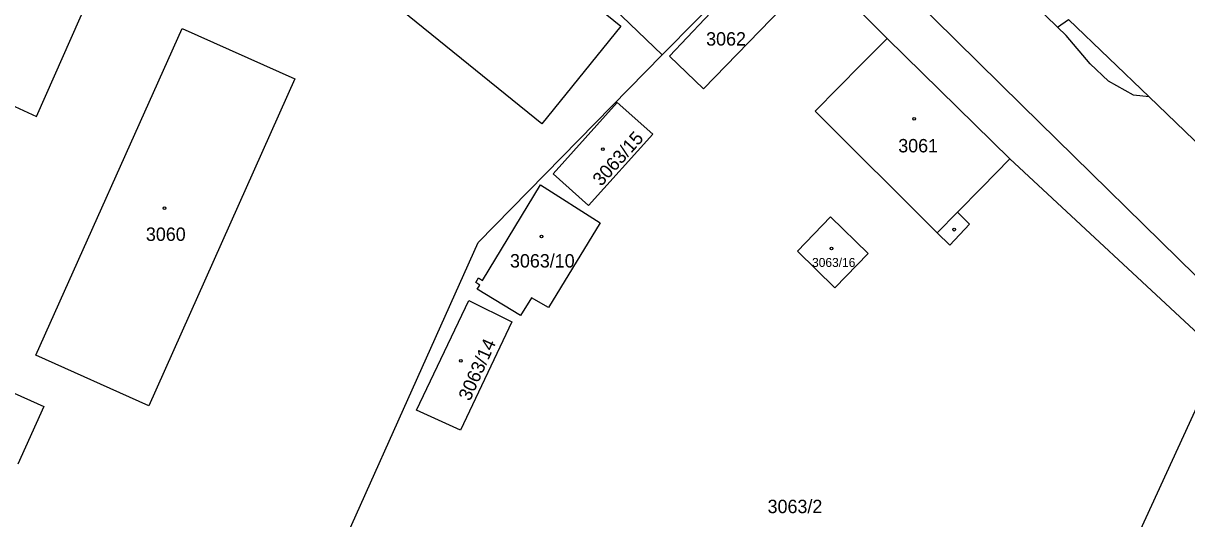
# Model space of a CAD drawing. Extents: x -527335 to -526256, y -1079142 to -1077809.
# Drawn here: x -526725 to -526577.1, y -1078894.6 to -1078831.7 of the extents above; entities that cross this region are included whole.
import ezdxf

# ---------------------------------------------------------------- set-up
doc = ezdxf.new("R2010")
doc.units = 0
for name, color, linetype in [('Vrstva 1', 7, 'Continuous'), ('Vrstva 2', 7, 'Continuous'), ('Vrstva 4', 7, 'Continuous'), ('Vrstva 5', 7, 'Continuous')]:
    doc.layers.add(name, color=color, linetype=linetype)

msp = doc.modelspace()

# ---------------------------------------------------------------- linework, layer by layer
at = {"layer": 'Vrstva 1'}
for p, q in [((-526615.23, -1078833.62), (-526628.58, -1078820.26)), ((-526599.63, -1078848.92), (-526615.23, -1078833.62)), ((-526572.83, -1078873.83), (-526599.63, -1078848.92))]:
    msp.add_line(p, q, dxfattribs=at)
for points in [[(-526736.02, -1078622.71), (-526735.76, -1078656.09), (-526735.85, -1078660.53), (-526735.52, -1078663.69), (-526734.95, -1078666.12), (-526732.77, -1078674.37), (-526729.8, -1078686.09), (-526729.09, -1078688.53), (-526728.19, -1078690.47), (-526724.67, -1078698.8), (-526723.91, -1078700.57), (-526723.02, -1078702.2), (-526717.26, -1078711.17), (-526716.15, -1078712.7), (-526714.92, -1078714.22), (-526690.33, -1078738.18), (-526681.83, -1078746.32), (-526638.92, -1078788.12), (-526632.34, -1078794.49), (-526593.57, -1078832.2), (-526592.15, -1078831.2)], [(-526659.11, -1078844.46), (-526705.02, -1078807.32), (-526694.99, -1078794.92), (-526649.08, -1078832.06), (-526659.11, -1078844.46)], [(-526674.52, -1078803.28), (-526675.67, -1078805.16), (-526643.83, -1078835.71)], [(-526643.83, -1078835.71), (-526634.9, -1078826.67), (-526632.69, -1078824.43), (-526628.58, -1078820.26)], [(-526631.64, -1078823.97), (-526642.87, -1078835.86), (-526638.55, -1078840.04), (-526627.14, -1078828.22), (-526631.64, -1078823.97)], [(-526709.05, -1078880.27), (-526723.39, -1078873.86), (-526704.82, -1078832.36), (-526690.48, -1078838.76), (-526709.05, -1078880.27)], [(-526592.15, -1078831.2), (-526581.94, -1078841.02), (-526570.51, -1078852.02), (-526552.02, -1078869.8)], [(-526615.23, -1078833.62), (-526618.53, -1078836.95), (-526624.38, -1078842.86), (-526608.84, -1078858.29), (-526607.26, -1078859.86), (-526604.74, -1078857.22), (-526606.29, -1078855.69), (-526603.19, -1078852.55), (-526599.63, -1078848.92)], [(-526691.64, -1078914.07), (-526667.18, -1078859.55), (-526643.83, -1078835.71)], [(-526649.54, -1078841.76), (-526645, -1078845.77), (-526653.17, -1078854.83), (-526657.67, -1078850.82), (-526649.54, -1078841.76)], [(-526793.27, -1078848.55), (-526782.84, -1078853.23), (-526722.4, -1078880.36), (-526725.68, -1078887.67)], [(-526651.69, -1078857.04), (-526658.24, -1078867.78), (-526660.43, -1078866.54), (-526661.82, -1078868.79), (-526667.33, -1078865.47), (-526667, -1078864.94), (-526667.49, -1078864.63), (-526667.14, -1078864.04), (-526666.65, -1078864.37), (-526659.26, -1078852.22), (-526651.69, -1078857.04)], [(-526617.64, -1078860.92), (-526621.88, -1078865.27), (-526626.63, -1078860.62), (-526622.42, -1078856.27), (-526617.64, -1078860.92)], [(-526668.38, -1078866.89), (-526662.92, -1078869.6), (-526669.42, -1078883.36), (-526675.01, -1078880.82), (-526668.38, -1078866.89)], [(-526572.83, -1078873.83), (-526575.65, -1078879.95), (-526588.32, -1078907.48)]]:
    msp.add_lwpolyline(points, dxfattribs=at)
at = {"layer": 'Vrstva 4'}
for p, q in [((-526598.1, -1078842.1), (-526649.54, -1078791.39)), ((-526723.31, -1078843.53), (-526716.16, -1078827.32)), ((-526592.47, -1078833.26), (-526593.57, -1078832.2)), ((-526589.42, -1078836.86), (-526592.47, -1078833.26)), ((-526735.32, -1078838.08), (-526723.31, -1078843.53)), ((-526587.09, -1078839.03), (-526589.42, -1078836.86)), ((-526583.93, -1078840.82), (-526587.09, -1078839.03)), ((-526581.94, -1078841.02), (-526583.93, -1078840.82)), ((-526483.62, -1078954.28), (-526598.1, -1078842.1)), ((-526608.84, -1078858.29), (-526606.29, -1078855.69))]:
    msp.add_line(p, q, dxfattribs=at)
at = {"layer": 'Vrstva 5'}
for centre in [(-526611.79, -1078843.84), (-526651.35, -1078847.69), (-526707.05, -1078855.18), (-526659.13, -1078858.76), (-526606.7, -1078857.9), (-526622.3, -1078860.31), (-526669.39, -1078874.56)]:
    msp.add_circle(centre, 0.175, dxfattribs=at)

# ---------------------------------------------------------------- texts
at = {"layer": 'Vrstva 2'}
for s, height, p in [('3062', 1.7, (-526638.22, -1078834.53)), ('3061', 1.7, (-526613.81, -1078848.09)), ('3060', 1.7, (-526709.42, -1078859.33)), ('3063/10', 1.7, (-526663.15, -1078862.71)), ('3063/16', 1.139, (-526624.76, -1078862.64)), ('3063/2', 1.7, (-526630.41, -1078893.9))]:
    msp.add_text(s, height=height, dxfattribs=at).set_placement(p)
for s, rotation, p in [('3063/15', 48, (-526651.56, -1078852.49)), ('3063/14', 66, (-526668.23, -1078879.76))]:
    msp.add_text(s, height=1.7, rotation=rotation, dxfattribs=at).set_placement(p)

doc.saveas('drawing.dxf')
